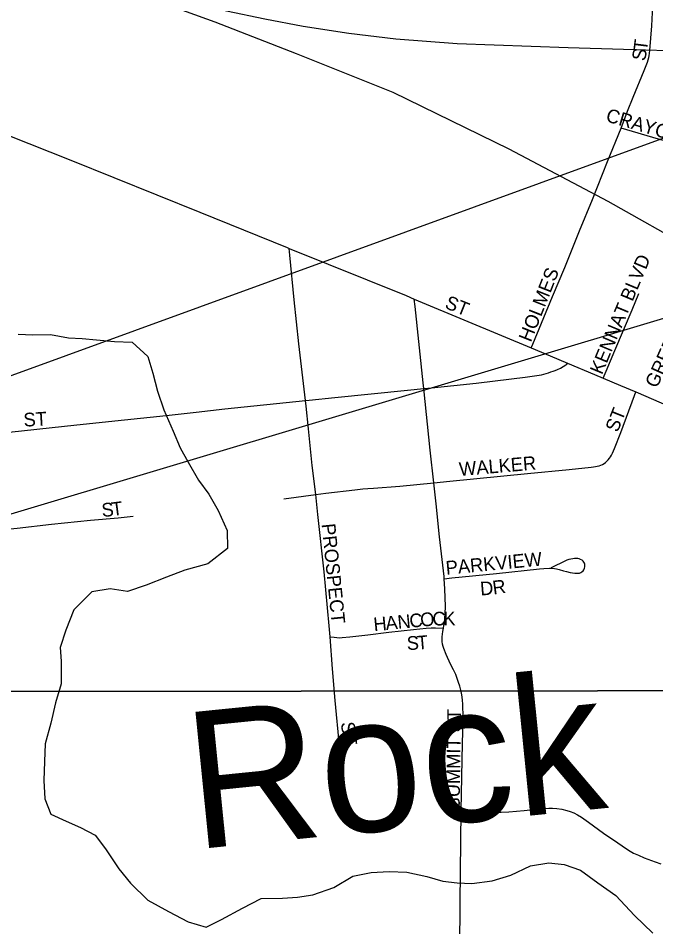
# Model space of a CAD drawing. Extents: x 0 to 34, y 0 to 22.
# Drawn here: x 6.0976 to 6.3183, y 18.3375 to 18.6521 of the extents above; entities that cross this region are included whole.
import ezdxf

# ---------------------------------------------------------------- set-up
doc = ezdxf.new("R2010")
doc.units = 0
for name, color, linetype in [('GM_X_City_Street', 7, 'Continuous'), ('GM_X_City_Street_Text', 7, 'Continuous'), ('GM_X_Minor_River', 7, 'Continuous'), ('GM_X_Minor_River_Text', 7, 'Continuous'), ('GM_X_Rail_Line', 7, 'Continuous'), ('GM_X_Section', 7, 'Continuous'), ('SH_Text', 7, 'Continuous')]:
    doc.layers.add(name, color=color, linetype=linetype)

msp = doc.modelspace()

# ---------------------------------------------------------------- linework, layer by layer
at = {"layer": 'GM_X_City_Street'}
for points in [[(6.30628, 18.61408), (6.30853, 18.61997), (6.31054, 18.62478), (6.31428, 18.63399), (6.31544, 18.63695), (6.31569, 18.63773), (6.31589, 18.63851), (6.31601, 18.63913), (6.31614, 18.63999), (6.31626, 18.64098), (6.31691, 18.64949), (6.3174, 18.65883), (6.3174, 18.66179), (6.31735, 18.66261), (6.31732, 18.66319), (6.31723, 18.66378), (6.3171, 18.66433), (6.31698, 18.66475), (6.31682, 18.66516), (6.31661, 18.66557), (6.31641, 18.6659), (6.31597, 18.66652), (6.3153, 18.66717), (6.31491, 18.66749)], [(6.08371, 18.61573), (6.08668, 18.61457), (6.11581, 18.60294), (6.16051, 18.58493), (6.1907, 18.57271), (6.19139, 18.57243)], [(6.2752, 18.53799), (6.27574, 18.53928), (6.2826, 18.55573), (6.28679, 18.56585), (6.29193, 18.57851), (6.29637, 18.58933), (6.30163, 18.60253), (6.30628, 18.61408)], [(6.32798, 18.59045), (6.33021, 18.59671), (6.33213, 18.60205), (6.33257, 18.60337), (6.33278, 18.604), (6.33287, 18.60437), (6.33292, 18.60468), (6.33291, 18.60497), (6.33286, 18.60524), (6.33275, 18.60555), (6.33259, 18.60581), (6.33242, 18.60604), (6.33218, 18.60625), (6.33195, 18.60643), (6.33162, 18.60663), (6.33136, 18.60678), (6.33085, 18.60699), (6.32986, 18.60731), (6.32572, 18.60846), (6.31922, 18.61023), (6.30628, 18.61408)], [(6.19705, 18.51978), (6.1948, 18.53942), (6.19317, 18.55459), (6.19162, 18.57009), (6.19139, 18.57243)], [(6.19139, 18.57243), (6.23186, 18.55606), (6.23471, 18.55487)], [(6.23805, 18.52388), (6.23784, 18.52584), (6.23498, 18.5523), (6.23471, 18.55487)], [(6.23471, 18.55487), (6.25331, 18.54712), (6.2752, 18.53799)], [(6.30011, 18.52747), (6.30113, 18.52989), (6.30414, 18.53707), (6.31019, 18.55113), (6.31241, 18.55678)], [(6.2752, 18.53799), (6.27651, 18.53744), (6.28778, 18.53265)], [(6.23805, 18.52388), (6.24071, 18.52414), (6.25613, 18.52579), (6.26841, 18.52725), (6.27309, 18.52784), (6.27794, 18.52853), (6.27872, 18.52869), (6.27951, 18.52887), (6.28039, 18.52911), (6.28112, 18.52934), (6.28204, 18.52964), (6.28274, 18.5299), (6.28346, 18.53018), (6.28426, 18.53052), (6.28528, 18.53101), (6.2863, 18.53156), (6.28713, 18.5321), (6.28752, 18.53239), (6.28778, 18.53265)], [(6.28778, 18.53265), (6.29713, 18.52873), (6.30011, 18.52747)], [(6.30011, 18.52747), (6.30614, 18.52492), (6.31136, 18.52271)], [(6.19705, 18.51978), (6.19829, 18.51991), (6.20725, 18.5208), (6.23237, 18.52331), (6.23805, 18.52388)], [(6.24146, 18.49127), (6.24026, 18.50255), (6.23805, 18.52388)], [(6.24146, 18.49127), (6.24698, 18.4918), (6.27387, 18.49452), (6.28835, 18.49593), (6.29591, 18.49671), (6.2967, 18.49681), (6.29739, 18.49692), (6.29807, 18.49702), (6.29869, 18.49718), (6.29925, 18.49739), (6.29986, 18.49766), (6.30046, 18.49801), (6.30091, 18.49833), (6.3014, 18.49875), (6.30187, 18.49922), (6.30235, 18.49977), (6.30265, 18.50029), (6.30302, 18.50088), (6.30333, 18.50158), (6.30403, 18.50318), (6.3062, 18.50867), (6.31091, 18.52149), (6.31136, 18.52271)], [(6.31136, 18.52271), (6.32281, 18.51778)], [(6.04029, 18.50307), (6.04562, 18.50366), (6.05953, 18.5051), (6.07708, 18.50692), (6.09009, 18.50832), (6.11788, 18.51135), (6.13438, 18.51308), (6.14881, 18.51459), (6.15926, 18.51574), (6.16919, 18.51683), (6.19705, 18.51978)], [(6.20059, 18.48719), (6.19941, 18.49731), (6.19815, 18.50993), (6.19727, 18.51783), (6.19705, 18.51978)], [(6.20059, 18.48719), (6.20409, 18.48764), (6.21415, 18.48883), (6.21696, 18.48916), (6.21865, 18.48933), (6.22058, 18.48945), (6.22975, 18.49015), (6.24146, 18.49127)], [(6.24509, 18.45805), (6.24504, 18.45888), (6.24347, 18.47253), (6.24224, 18.48404), (6.24146, 18.49127)], [(6.18951, 18.48577), (6.20059, 18.48719)], [(6.2056, 18.43798), (6.20531, 18.4418), (6.20349, 18.46047), (6.20139, 18.48033), (6.20059, 18.48719)], [(6.08422, 18.47426), (6.0972, 18.47562), (6.10914, 18.47691), (6.12269, 18.47829), (6.1322, 18.47915), (6.13746, 18.47967)], [(6.24509, 18.45805), (6.24775, 18.45832), (6.26313, 18.45989), (6.2781, 18.46146), (6.27957, 18.4616), (6.28147, 18.4617), (6.28236, 18.46166), (6.28321, 18.46158), (6.28394, 18.46146), (6.28485, 18.46121), (6.28638, 18.46076), (6.28746, 18.46051), (6.28864, 18.46027), (6.29025, 18.45998), (6.29086, 18.45994), (6.29143, 18.45996), (6.29194, 18.46004), (6.29236, 18.46017), (6.29275, 18.46039), (6.29312, 18.46076), (6.29338, 18.46119), (6.29361, 18.46175), (6.29373, 18.4622), (6.2938, 18.46273), (6.29375, 18.46317), (6.29365, 18.4635), (6.29344, 18.46383), (6.2932, 18.46413), (6.29281, 18.46444), (6.2923, 18.46475), (6.29182, 18.46491), (6.29136, 18.46504), (6.29071, 18.46508), (6.29014, 18.46506), (6.28959, 18.465), (6.2889, 18.46487), (6.28826, 18.46471), (6.28756, 18.46448), (6.28703, 18.46425), (6.2821, 18.46179)], [(6.24483, 18.441), (6.24498, 18.44181), (6.24519, 18.44294), (6.24531, 18.44434), (6.24539, 18.44605), (6.24548, 18.44843), (6.24531, 18.45452), (6.24509, 18.45805)], [(6.2056, 18.43798), (6.207, 18.43779), (6.2079, 18.43767), (6.20885, 18.43763), (6.20979, 18.43767), (6.21238, 18.43795), (6.21864, 18.43866), (6.22595, 18.43952), (6.23442, 18.44051), (6.23665, 18.44076), (6.23882, 18.44092), (6.24055, 18.44101), (6.24211, 18.44101), (6.24483, 18.441)], [(6.25098, 18.37779), (6.25145, 18.40117), (6.25151, 18.4049), (6.25158, 18.408), (6.25161, 18.41139), (6.25157, 18.41322), (6.25149, 18.41476), (6.25141, 18.41593), (6.25124, 18.41716), (6.25103, 18.4184), (6.25079, 18.41952), (6.25046, 18.42082), (6.25005, 18.42215), (6.24959, 18.42354), (6.24906, 18.42491), (6.24828, 18.4265), (6.24725, 18.42845), (6.24573, 18.43182), (6.2449, 18.43394), (6.24466, 18.43464), (6.24449, 18.43546), (6.24441, 18.43637), (6.24437, 18.43719), (6.24441, 18.43795), (6.24461, 18.43984), (6.24483, 18.441)], [(6.20883, 18.40015), (6.20729, 18.4159), (6.20636, 18.42688), (6.2056, 18.43798)], [(6.25098, 18.37779), (6.262, 18.37722), (6.26475, 18.37726), (6.26743, 18.37739), (6.27281, 18.37784), (6.27877, 18.3785), (6.28124, 18.37866), (6.28255, 18.37866), (6.28403, 18.37854), (6.28584, 18.37825), (6.28757, 18.37784), (6.28868, 18.37751), (6.28996, 18.37702), (6.29127, 18.37632), (6.29259, 18.3755), (6.29501, 18.37381), (6.30024, 18.36999), (6.30513, 18.36662), (6.30817, 18.36452), (6.30941, 18.36374), (6.3106, 18.36309), (6.31228, 18.3623), (6.31434, 18.3614), (6.31813, 18.36004), (6.32002, 18.35934)], [(6.25044, 18.33009), (6.25056, 18.34588), (6.25098, 18.37779)]]:
    msp.add_lwpolyline(points, dxfattribs=at)
at = {"layer": 'GM_X_Minor_River'}
for points in [[(6.0976, 18.54269), (6.10272, 18.54247), (6.10879, 18.54261), (6.11504, 18.54142), (6.11979, 18.5412), (6.12472, 18.54078), (6.13097, 18.54017), (6.13704, 18.53993), (6.14251, 18.53496), (6.14418, 18.52925), (6.14584, 18.52298), (6.14807, 18.51651), (6.15124, 18.50909), (6.15366, 18.50338), (6.15647, 18.49842), (6.16003, 18.49213), (6.1636, 18.48736), (6.16679, 18.48165), (6.16996, 18.47479), (6.17011, 18.46853), (6.16324, 18.46327), (6.15525, 18.46105), (6.14897, 18.45863), (6.14193, 18.45584), (6.13547, 18.45361), (6.1294, 18.4546), (6.12313, 18.45351), (6.11683, 18.4473), (6.11412, 18.4403), (6.11218, 18.43424), (6.11252, 18.42949), (6.11247, 18.42172), (6.11052, 18.41509), (6.10895, 18.40808), (6.107, 18.40088), (6.10677, 18.39481), (6.10653, 18.38818), (6.10687, 18.38191), (6.10891, 18.37658), (6.11421, 18.37408)], [(6.11421, 18.37408), (6.11913, 18.37195), (6.12423, 18.36926), (6.1278, 18.36449), (6.13249, 18.35762), (6.13644, 18.35266), (6.14247, 18.34673), (6.14965, 18.34288), (6.15646, 18.33923), (6.16271, 18.33747), (6.16804, 18.34009), (6.17528, 18.34402), (6.18175, 18.34738), (6.18915, 18.34752), (6.19428, 18.34786), (6.19959, 18.34858), (6.20682, 18.35118), (6.21349, 18.35511), (6.21976, 18.35639), (6.22603, 18.35673), (6.2321, 18.35649), (6.23911, 18.35492), (6.2446, 18.35336), (6.24953, 18.35276), (6.25465, 18.35253), (6.26167, 18.35342), (6.26814, 18.35546), (6.27499, 18.35864), (6.28126, 18.35973), (6.28657, 18.35912), (6.29225, 18.35718), (6.29829, 18.35277), (6.30452, 18.34836), (6.31092, 18.34148), (6.31732, 18.33536)]]:
    msp.add_lwpolyline(points, dxfattribs=at)
at = {"layer": 'GM_X_Rail_Line'}
for points in [[(6.11829, 18.6695), (6.133, 18.66277), (6.16572, 18.65081), (6.19388, 18.63992), (6.22733, 18.62654), (6.2674, 18.60694), (6.3017, 18.58881), (6.33165, 18.57191), (6.43854, 18.51079), (6.47782, 18.48931), (6.50443, 18.47578), (6.5378, 18.4603), (6.57491, 18.44469), (6.64243, 18.41751), (6.7279, 18.3834)], [(6.11829, 18.6695), (6.13469, 18.66426), (6.15348, 18.65881), (6.16967, 18.65473), (6.18296, 18.65188), (6.1963, 18.64935), (6.21205, 18.64689), (6.22838, 18.64495), (6.24957, 18.64333), (6.28799, 18.64203), (6.34928, 18.64009), (6.43203, 18.63737), (6.55617, 18.63348), (6.71637, 18.62865), (6.84963, 18.62459), (6.94548, 18.62165)]]:
    msp.add_lwpolyline(points, dxfattribs=at)
at = {"layer": 'GM_X_Section'}
for points in [[(6.51159, 18.92185), (6.50305, 18.41943), (5.99052, 18.41894), (5.99942, 18.91928)], [(6.50305, 18.41943), (6.4928, 17.91626), (5.98372, 17.92012), (5.99052, 18.41894)]]:
    msp.add_lwpolyline(points, close=True, dxfattribs=at)
at = {"layer": 'SH_Text'}
msp.add_lwpolyline([(9.91391, 19.62604), (5.3499, 18.25689), (9.91668, 19.92045)], close=True, dxfattribs=at)

# ---------------------------------------------------------------- texts
at = {"layer": 'GM_X_City_Street_Text'}
for s, height, rotation, p in [('T', 0.00473, 82.9359, (6.31525, 18.64064)), ('S', 0.00473, 79.81, (6.31462, 18.63708)), ('CRAYON ST', 0.004735, 343.6519, (6.30073, 18.61649)), ('KENNAT BLVD', 0.0047348, 67.3326, (6.29967, 18.52847)), ('HOLMES', 0.004735, 68.3858, (6.27508, 18.53971)), ('GREENBRIER', 0.004735, 65.8736, (6.31873, 18.52379)), ('ST', 0.004735, 338.1961, (6.24499, 18.55187)), ('ST', 0.004735, 68.1961, (6.30508, 18.50846)), ('ST', 0.004735, 3.5746, (6.0996, 18.51068)), ('WALKER', 0.004735, 4.8449, (6.25042, 18.4936)), ('S', 0.00473, 4.868, (6.12668, 18.47944)), ('T', 0.00473, 7.3107, (6.13023, 18.47974)), ('PROSPECT', 0.004735, 275.7915, (6.20263, 18.47697)), ('PARKVIEW', 0.004735, 5.4775, (6.24582, 18.45943)), ('D', 0.00473, 4.397, (6.25768, 18.45223)), ('R', 0.00473, 7.711, (6.26212, 18.45258)), ('H', 0.00473, 5.5605, (6.22082, 18.43985)), ('A', 0.00473, 5.5849, (6.22497, 18.44025)), ('N', 0.00473, 5.5605, (6.22912, 18.44066)), ('C', 0.00473, 5.5776, (6.23326, 18.44106)), ('O', 0.00473, 5.2756, (6.23699, 18.44143)), ('C', 0.00473, 1.9431, (6.24107, 18.4418)), ('K', 0.00473, 0.0874, (6.24477, 18.44193)), ('S', 0.00473, 1.9674, (6.2322, 18.43338)), ('T', 0.00473, 4.8943, (6.2358, 18.4335)), ('SUMMIT ST', 0.004735, 89.2528, (6.25043, 18.37814)), ('ST', 0.004735, 277.12, (6.20929, 18.40824))]:
    msp.add_text(s, height=height, rotation=rotation, dxfattribs=at).set_placement(p)
at = {"layer": 'GM_X_Minor_River_Text'}
msp.add_text('Rock', height=0.047368, rotation=5.7485, dxfattribs=at).set_placement((6.15854, 18.36432))

doc.saveas('drawing.dxf')
